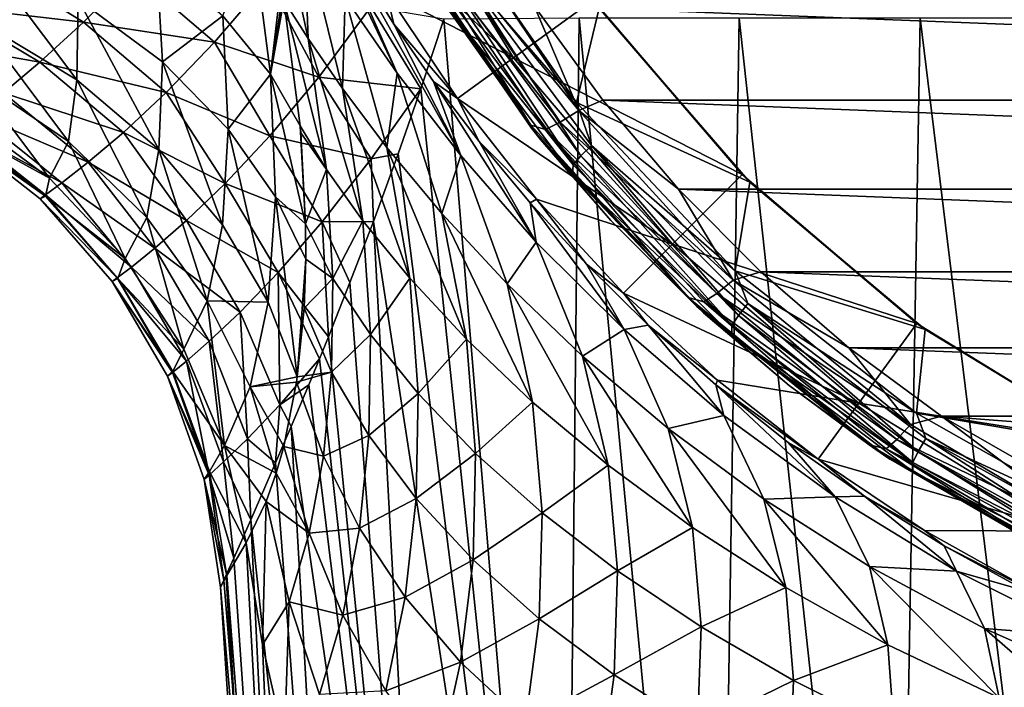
# Model space of a CAD drawing. Header units: metres. Extents: x -109 to 109, y -917 to 389.
# Tile 611 of 656: x -31 to -14, y -27 to -16. Entities that reach past the tile are written whole.
import ezdxf

# ---------------------------------------------------------------- set-up
doc = ezdxf.new("R2010")
doc.units = ezdxf.units.M
doc.layers.add('solid_24503124_XXX_01_SW0001', color=7, linetype='CONTINUOUS')

msp = doc.modelspace()

# ---------------------------------------------------------------- linework, layer by layer
at = {"layer": 'solid_24503124_XXX_01_SW0001'}
for points in [[(-24.51565, -16.583517, -28.296606), (-26.511242, -12.386939, -29.43807), (-25.698107, -13.897854, -30.77947)], [(-24.51565, -16.583517, -28.296606), (-25.439638, -15.241344, -26.888456), (-26.511242, -12.386939, -29.43807)], [(-25.822058, -13.156995, -37.5), (-24.725431, -12.598236, -55.5), (-22.450222, -16.311041, -55.5)], [(-21.034418, -15.28244, -55.5), (-22.450222, -16.311041, -55.5), (-24.725431, -12.598236, -55.5)], [(-26.098019, -15.969303, -21.237822), (-26.715477, -13.152122, -23.533699), (-26.168831, -14.079228, -25.302385)], [(-26.098019, -15.969303, -21.237822), (-26.526039, -15.291391, -19.44945), (-26.715477, -13.152122, -23.533699)], [(-25.822058, -13.156995, -37.5), (-22.450222, -16.311041, -55.5), (-24.710171, -15.142412, -37.5)], [(-20.926567, -15.429807, -62.342167), (-23.67712, -13.715511, -62.722218), (-21.326817, -17.10887, -61.969929)], [(-23.408564, -14.698761, -62.55582), (-21.326817, -17.10887, -61.969929), (-23.67712, -13.715511, -62.722218)], [(-24.710171, -15.142412, -37.5), (-24.576412, -15.715448, -32.03878), (-25.698107, -13.897854, -30.77947)], [(-23.385397, -18.050135, -29.533115), (-25.698107, -13.897854, -30.77947), (-24.576412, -15.715448, -32.03878)], [(-23.385397, -18.050135, -29.533115), (-24.51565, -16.583517, -28.296606), (-25.698107, -13.897854, -30.77947)], [(-23.927004, -14.021744, -115.471527), (-23.563305, -13.854044, -115.717056), (-21.287691, -17.249533, -115.043526)], [(-21.287691, -17.249533, -115.043526), (-23.563305, -13.854044, -115.717056), (-22.082058, -15.386351, -115.506432)], [(-26.764223, -16.604834, -16.039347), (-27.610413, -15.568256, -14.878285), (-27.079741, -14.167164, -18.316338)], [(-26.764223, -16.604834, -16.039347), (-27.079741, -14.167164, -18.316338), (-26.579124, -14.977773, -19.713877)], [(-25.489357, -16.854521, -22.896202), (-26.168831, -14.079228, -25.302385), (-25.439638, -15.241344, -26.888456)], [(-25.489357, -16.854521, -22.896202), (-26.098019, -15.969303, -21.237822), (-26.168831, -14.079228, -25.302385)], [(-24.378965, -14.273352, -63.507595), (-24.529837, -14.01248, -114.370514), (-22.126093, -17.564125, -113.717896)], [(-22.139503, -17.507229, -114.001816), (-22.126093, -17.564125, -113.717896), (-24.529837, -14.01248, -114.370514)], [(-22.139503, -17.507229, -114.001816), (-24.529837, -14.01248, -114.370514), (-24.457874, -14.059364, -114.703606)], [(-22.139503, -17.507229, -114.001816), (-24.457874, -14.059364, -114.703606), (-24.215525, -14.126971, -115.116051)], [(-24.215525, -14.126971, -115.116051), (-23.927004, -14.021744, -115.471527), (-21.617943, -17.455479, -114.780464)], [(-21.879929, -17.584225, -114.412399), (-24.215525, -14.126971, -115.116051), (-21.617943, -17.455479, -114.780464)], [(-22.139503, -17.507229, -114.001816), (-24.215525, -14.126971, -115.116051), (-21.879929, -17.584225, -114.412399)], [(-21.617943, -17.455479, -114.780464), (-23.927004, -14.021744, -115.471527), (-21.287691, -17.249533, -115.043526)], [(-30.205593, -16.702291, -8.562476), (-32.005615, -14.308125, -10.213583), (-30.186066, -15.270255, -10.835523)], [(-30.205593, -16.702291, -8.562476), (-31.969976, -15.641822, -8.078396), (-32.005615, -14.308125, -10.213583)], [(-21.965824, -17.764153, -62.755619), (-24.378965, -14.273352, -63.507595), (-22.126093, -17.564125, -113.717896)], [(-23.786934, -15.190911, -63.10051), (-24.378965, -14.273352, -63.507595), (-21.965824, -17.764153, -62.755619)], [(-31.746637, -14.652035, 8.153461), (-32.540344, -15.39438, 6.623256), (-30.089502, -15.67632, 8.20702)], [(-31.746637, -14.652035, 8.153461), (-30.089502, -15.67632, 8.20702), (-29.214207, -14.792407, 9.735224)], [(-28.686459, -16.384613, -11.602516), (-30.186066, -15.270255, -10.835523), (-28.790258, -14.527784, -13.823537)], [(-28.686459, -16.384613, -11.602516), (-28.790258, -14.527784, -13.823537), (-27.610413, -15.568256, -14.878285)], [(-29.214207, -14.792407, 9.735224), (-30.089502, -15.67632, 8.20702), (-27.759455, -16.034086, 10.109544)], [(-29.214207, -14.792407, 9.735224), (-27.759455, -16.034086, 10.109544), (-26.822363, -14.940331, 11.683588)], [(-23.616825, -14.856335, -62.669914), (-23.768528, -14.996261, -62.866451), (-21.388893, -18.21229, -62.153477)], [(-23.408564, -14.698761, -62.55582), (-23.616825, -14.856335, -62.669914), (-21.251947, -18.052423, -61.961361)], [(-21.251947, -18.052423, -61.961361), (-23.616825, -14.856335, -62.669914), (-21.388893, -18.21229, -62.153477)], [(-21.063944, -17.867477, -61.853336), (-21.326817, -17.10887, -61.969929), (-23.408564, -14.698761, -62.55582)], [(-21.063944, -17.867477, -61.853336), (-23.408564, -14.698761, -62.55582), (-21.251947, -18.052423, -61.961361)], [(-26.822363, -14.940331, 11.683588), (-27.759455, -16.034086, 10.109544), (-25.905596, -16.656158, 11.906229)], [(-26.822363, -14.940331, 11.683588), (-25.905596, -16.656158, 11.906229), (-24.980555, -15.403656, 13.494357)], [(-26.764223, -16.604834, -16.039347), (-26.579124, -14.977773, -19.713877), (-26.546082, -15.170976, -19.551756)], [(-21.388893, -18.21229, -62.153477), (-23.768528, -14.996261, -62.866451), (-23.786934, -15.190911, -63.10051)], [(-26.764223, -16.604834, -16.039347), (-26.546082, -15.170976, -19.551756), (-26.526039, -15.291391, -19.44945)], [(-24.710171, -15.142412, -37.5), (-22.450222, -16.311041, -55.5), (-23.445938, -17.03447, -37.5)], [(-24.710171, -15.142412, -37.5), (-23.445938, -17.03447, -37.5), (-24.576412, -15.715448, -32.03878)], [(-21.39748, -18.396524, -62.389843), (-23.786934, -15.190911, -63.10051), (-21.965824, -17.764153, -62.755619)], [(-21.388893, -18.21229, -62.153477), (-23.786934, -15.190911, -63.10051), (-21.39748, -18.396524, -62.389843)], [(-32.540344, -15.39438, 6.623256), (-33.204597, -15.976037, 5.027883), (-30.86412, -16.38858, 6.623227)], [(-32.540344, -15.39438, 6.623256), (-30.86412, -16.38858, 6.623227), (-30.089502, -15.67632, 8.20702)], [(-28.751038, -17.94125, -9.168553), (-30.205593, -16.702291, -8.562476), (-30.186066, -15.270255, -10.835523)], [(-28.751038, -17.94125, -9.168553), (-30.186066, -15.270255, -10.835523), (-28.686459, -16.384613, -11.602516)], [(-26.764223, -16.604834, -16.039347), (-26.526039, -15.291391, -19.44945), (-26.238697, -17.519785, -17.367033)], [(-25.773521, -18.296623, -18.995485), (-26.526039, -15.291391, -19.44945), (-26.098019, -15.969303, -21.237822)], [(-25.773521, -18.296623, -18.995485), (-26.238697, -17.519785, -17.367033), (-26.526039, -15.291391, -19.44945)], [(-24.697636, -17.906445, -24.415356), (-25.489357, -16.854521, -22.896202), (-25.439638, -15.241344, -26.888456)], [(-24.697636, -17.906445, -24.415356), (-25.439638, -15.241344, -26.888456), (-24.51565, -16.583517, -28.296606)], [(-21.034418, -15.28244, -55.5), (-18.384773, -18.384773, -55.5), (-22.450222, -16.311041, -55.5)], [(22.082972, -15.384989, -115.506699), (20.862391, -17.06275, -115.15921), (-22.082058, -15.386351, -115.506432)], [(20.862391, -17.06275, -115.15921), (-20.861567, -17.063793, -115.158989), (-22.082058, -15.386351, -115.506432)], [(-21.287691, -17.249533, -115.043526), (-22.082058, -15.386351, -115.506432), (-20.861567, -17.063793, -115.158989)], [(-20.926567, -15.429807, -62.342167), (-18.384773, -18.384773, -55.5), (-21.034418, -15.28244, -55.5)], [(-27.518694, -17.57851, -12.494742), (-28.686459, -16.384613, -11.602516), (-27.610413, -15.568256, -14.878285)], [(-27.518694, -17.57851, -12.494742), (-27.610413, -15.568256, -14.878285), (-26.764223, -16.604834, -16.039347)], [(-25.905596, -16.656158, 11.906229), (-24.09189, -16.862516, 14.478648), (-24.980555, -15.403656, 13.494357)], [(-24.980555, -15.403656, 13.494357), (-24.09189, -16.862516, 14.478648), (-23.684093, -15.627172, 15.239969)], [(-18.248682, -18.51988, -61.657116), (-20.926567, -15.429807, -62.342167), (-21.326817, -17.10887, -61.969929)], [(-18.248682, -18.51988, -61.657116), (-18.384773, -18.384773, -55.5), (-20.926567, -15.429807, -62.342167)], [(-30.355791, -17.801668, -6.131251), (-32.042698, -16.657122, -5.795812), (-31.969976, -15.641822, -8.078396)], [(-30.355791, -17.801668, -6.131251), (-31.969976, -15.641822, -8.078396), (-30.205593, -16.702291, -8.562476)], [(-30.089502, -15.67632, 8.20702), (-30.86412, -16.38858, 6.623227), (-28.621975, -16.929579, 8.478745)], [(-30.089502, -15.67632, 8.20702), (-28.621975, -16.929579, 8.478745), (-27.759455, -16.034086, 10.109544)], [(-23.445938, -17.03447, -37.5), (-23.869736, -16.733206, -32.633362), (-24.576412, -15.715448, -32.03878)], [(-23.385397, -18.050135, -29.533115), (-24.576412, -15.715448, -32.03878), (-23.869736, -16.733206, -32.633362)], [(-23.684093, -15.627172, 15.239969), (-24.09189, -16.862516, 14.478648), (-21.553474, -41.158623, 15.659515)], [(-21.282574, -15.608111, 18.447023), (-23.684093, -15.627172, 15.239969), (-21.553474, -41.158623, 15.659515)], [(-21.282574, -15.608111, 18.447023), (-21.553474, -41.158623, 15.659515), (-18.838427, -41.158623, 18.838427)], [(-18.441193, -15.608111, 21.287626), (-21.282574, -15.608111, 18.447023), (-18.838427, -41.158623, 18.838427)], [(-18.441193, -15.608111, 21.287626), (-18.838427, -41.158623, 18.838427), (-15.659515, -41.158623, 21.553474)], [(-15.224534, -15.608111, 23.695024), (-18.441193, -15.608111, 21.287626), (-15.659515, -41.158623, 21.553474)], [(-15.224534, -15.608111, 23.695024), (-15.659515, -41.158623, 21.553474), (-12.095015, -41.158623, 23.737803)], [(-11.698054, -15.608111, 25.62023), (-15.224534, -15.608111, 23.695024), (-12.095015, -41.158623, 23.737803)], [(-33.204597, -15.976037, 5.027883), (-31.507563, -16.93376, 4.998008), (-30.86412, -16.38858, 6.623227)], [(-27.759455, -16.034086, 10.109544), (-28.621975, -16.929579, 8.478745), (-26.777412, -17.698515, 10.25832)], [(-27.759455, -16.034086, 10.109544), (-26.777412, -17.698515, 10.25832), (-25.905596, -16.656158, 11.906229)], [(-25.124229, -19.210884, -20.549761), (-26.098019, -15.969303, -21.237822), (-25.489357, -16.854521, -22.896202)], [(-25.124229, -19.210884, -20.549761), (-25.773521, -18.296623, -18.995485), (-26.098019, -15.969303, -21.237822)], [(-30.86412, -16.38858, 6.623227), (-31.507563, -16.93376, 4.998008), (-29.37969, -17.63776, 6.80807)], [(-30.86412, -16.38858, 6.623227), (-29.37969, -17.63776, 6.80807), (-28.621975, -16.929579, 8.478745)], [(-27.619106, -19.282459, -9.889974), (-28.751038, -17.94125, -9.168553), (-28.686459, -16.384613, -11.602516)], [(-27.619106, -19.282459, -9.889974), (-28.686459, -16.384613, -11.602516), (-27.518694, -17.57851, -12.494742)], [(-23.445938, -17.03447, -37.5), (-22.450222, -16.311041, -55.5), (-19.622213, -19.622213, -55.5)], [(-18.384773, -18.384773, -55.5), (-19.622213, -19.622213, -55.5), (-22.450222, -16.311041, -55.5)], [(-26.676649, -18.783751, -13.494837), (-27.518694, -17.57851, -12.494742), (-26.764223, -16.604834, -16.039347)], [(-26.764223, -16.604834, -16.039347), (-26.238697, -17.519785, -17.367033), (-26.141897, -19.263325, -15.444032)], [(-26.676649, -18.783751, -13.494837), (-26.764223, -16.604834, -16.039347), (-26.141897, -19.263325, -15.444032)], [(-23.721968, -19.078728, -25.791679), (-24.697636, -17.906445, -24.415356), (-24.51565, -16.583517, -28.296606)], [(-23.721968, -19.078728, -25.791679), (-24.51565, -16.583517, -28.296606), (-23.385397, -18.050135, -29.533115)], [(-30.691971, -18.448021, -3.593177), (-32.301807, -17.264503, -3.423088), (-32.042698, -16.657122, -5.795812)], [(-30.691971, -18.448021, -3.593177), (-32.042698, -16.657122, -5.795812), (-30.355791, -17.801668, -6.131251)], [(-28.965464, -19.150593, -6.565407), (-30.355791, -17.801668, -6.131251), (-30.205593, -16.702291, -8.562476)], [(-28.965464, -19.150593, -6.565407), (-30.205593, -16.702291, -8.562476), (-28.751038, -17.94125, -9.168553)], [(-24.979343, -18.105543, 12.821309), (-25.905596, -16.656158, 11.906229), (-26.777412, -17.698515, 10.25832)], [(-24.979343, -18.105543, 12.821309), (-24.09189, -16.862516, 14.478648), (-25.905596, -16.656158, 11.906229)], [(-23.445938, -17.03447, -37.5), (-23.059734, -17.800785, -33.196022), (-23.869736, -16.733206, -32.633362)], [(-22.042402, -19.587244, -30.609919), (-23.869736, -16.733206, -32.633362), (-23.059734, -17.800785, -33.196022)], [(-22.042402, -19.587244, -30.609919), (-23.385397, -18.050135, -29.533115), (-23.869736, -16.733206, -32.633362)], [(-31.507563, -16.93376, 4.998008), (-31.991554, -17.317072, 3.345023), (-30.004702, -18.169106, 5.11372)], [(-31.507563, -16.93376, 4.998008), (-30.004702, -18.169106, 5.11372), (-29.37969, -17.63776, 6.80807)], [(-28.621975, -16.929579, 8.478745), (-29.37969, -17.63776, 6.80807), (-27.569624, -18.543789, 8.569443)], [(-28.621975, -16.929579, 8.478745), (-27.569624, -18.543789, 8.569443), (-26.777412, -17.698515, 10.25832)], [(-24.292976, -20.229425, -22.009888), (-25.489357, -16.854521, -22.896202), (-24.697636, -17.906445, -24.415356)], [(-24.292976, -20.229425, -22.009888), (-25.124229, -19.210884, -20.549761), (-25.489357, -16.854521, -22.896202)], [(-24.979343, -18.105543, 12.821309), (-24.496433, -18.019676, 13.672789), (-24.09189, -16.862516, 14.478648)], [(-24.09189, -16.862516, 14.478648), (-24.496433, -18.019676, 13.672789), (-21.553474, -41.158623, 15.659515)], [(-23.445938, -17.03447, -37.5), (-19.622213, -19.622213, -55.5), (-22.037151, -18.821507, -37.5)], [(-23.445938, -17.03447, -37.5), (-22.037151, -18.821507, -37.5), (-23.059734, -17.800785, -33.196022)], [(-18.248682, -18.51988, -61.657116), (-21.326817, -17.10887, -61.969929), (-18.507515, -20.099316, -61.306965)], [(-21.063944, -17.867477, -61.853336), (-18.507515, -20.099316, -61.306965), (-21.326817, -17.10887, -61.969929)], [(-21.287691, -17.249533, -115.043526), (-20.861567, -17.063793, -115.158989), (-19.515598, -18.644476, -114.797066)], [(20.862391, -17.06275, -115.15921), (19.516312, -18.643702, -114.797249), (-20.861567, -17.063793, -115.158989)], [(19.516312, -18.643702, -114.797249), (-19.515598, -18.644476, -114.797066), (-20.861567, -17.063793, -115.158989)], [(-32.317963, -17.563028, -1.715483), (-32.301807, -17.264503, -3.423088), (-30.691971, -18.448021, -3.593177)], [(-31.991554, -17.317072, 3.345023), (-32.292599, -17.543884, 1.676024), (-30.47183, -18.535425, 3.409386)], [(-31.991554, -17.317072, 3.345023), (-30.47183, -18.535425, 3.409386), (-30.004702, -18.169106, 5.11372)], [(-21.617943, -17.455479, -114.780464), (-21.287691, -17.249533, -115.043526), (-18.54619, -20.260372, -114.316795)], [(-18.54619, -20.260372, -114.316795), (-21.287691, -17.249533, -115.043526), (-19.515598, -18.644476, -114.797066)], [(-21.879929, -17.584225, -114.412399), (-21.617943, -17.455479, -114.780464), (-18.836218, -20.499374, -114.034935)], [(-18.836218, -20.499374, -114.034935), (-21.617943, -17.455479, -114.780464), (-18.54619, -20.260372, -114.316795)], [(-32.292599, -17.543884, 1.676024), (-32.394833, -17.618811, -0.000018), (-30.760942, -18.748611, 1.703913)], [(-30.762909, -18.772549, -1.804775), (-32.394833, -17.618811, -0.000018), (-32.317963, -17.563028, -1.715483)], [(-32.394833, -17.618811, -0.000018), (-30.858871, -18.818346, -0.000012), (-30.760942, -18.748611, 1.703913)], [(-30.762909, -18.772549, -1.804775), (-30.858871, -18.818346, -0.000012), (-32.394833, -17.618811, -0.000018)], [(-30.762909, -18.772549, -1.804775), (-32.317963, -17.563028, -1.715483), (-30.691971, -18.448021, -3.593177)], [(-32.292599, -17.543884, 1.676024), (-30.760942, -18.748611, 1.703913), (-30.47183, -18.535425, 3.409386)], [(-29.37969, -17.63776, 6.80807), (-30.004702, -18.169106, 5.11372), (-28.257347, -19.205158, 6.856294)], [(-29.37969, -17.63776, 6.80807), (-28.257347, -19.205158, 6.856294), (-27.569624, -18.543789, 8.569443)], [(-26.805746, -20.654181, -10.721323), (-27.619106, -19.282459, -9.889974), (-27.518694, -17.57851, -12.494742)], [(-26.805746, -20.654181, -10.721323), (-27.518694, -17.57851, -12.494742), (-26.676649, -18.783751, -13.494837)], [(-26.227465, -17.647848, -17.235399), (-26.238697, -17.519785, -17.367033), (-25.773521, -18.296623, -18.995485)], [(-26.141897, -19.263325, -15.444032), (-26.238697, -17.519785, -17.367033), (-26.227465, -17.647848, -17.235399)], [(-26.141897, -19.263325, -15.444032), (-26.227465, -17.647848, -17.235399), (-25.773521, -18.296623, -18.995485)], [(-19.345369, -20.569023, -113.242943), (-22.126093, -17.564125, -113.717896), (-22.139503, -17.507229, -114.001816)], [(-19.345369, -20.569023, -113.242943), (-22.139503, -17.507229, -114.001816), (-21.879929, -17.584225, -114.412399)], [(-21.965824, -17.764153, -62.755619), (-22.126093, -17.564125, -113.717896), (-20.720556, -19.202112, -113.36525)], [(-19.345369, -20.569023, -113.242943), (-20.720556, -19.202112, -113.36525), (-22.126093, -17.564125, -113.717896)], [(-19.066294, -20.648291, -113.653397), (-21.879929, -17.584225, -114.412399), (-18.836218, -20.499374, -114.034935)], [(-19.345369, -20.569023, -113.242943), (-21.879929, -17.584225, -114.412399), (-19.066294, -20.648291, -113.653397)], [(-29.349197, -19.876604, -3.839568), (-30.691971, -18.448021, -3.593177), (-30.355791, -17.801668, -6.131251)], [(-29.349197, -19.876604, -3.839568), (-30.355791, -17.801668, -6.131251), (-28.965464, -19.150593, -6.565407)], [(-25.84552, -19.223566, 11.034352), (-26.777412, -17.698515, 10.25832), (-27.569624, -18.543789, 8.569443)], [(-25.84552, -19.223566, 11.034352), (-24.979343, -18.105543, 12.821309), (-26.777412, -17.698515, 10.25832)], [(-22.037151, -18.821507, -37.5), (-22.151098, -18.891752, -33.712196), (-23.059734, -17.800785, -33.196022)], [(-22.042402, -19.587244, -30.609919), (-23.059734, -17.800785, -33.196022), (-22.151098, -18.891752, -33.712196)], [(-21.965824, -17.764153, -62.755619), (-20.720556, -19.202112, -113.36525), (-19.191669, -20.730227, -113.006088)], [(-19.069727, -20.842457, -62.092487), (-21.965824, -17.764153, -62.755619), (-19.191669, -20.730227, -113.006088)], [(-21.39748, -18.396524, -62.389843), (-21.965824, -17.764153, -62.755619), (-19.069727, -20.842457, -62.092487)], [(-27.88821, -20.627577, -7.104621), (-28.965464, -19.150593, -6.565407), (-28.751038, -17.94125, -9.168553)], [(-27.88821, -20.627577, -7.104621), (-28.751038, -17.94125, -9.168553), (-27.619106, -19.282459, -9.889974)], [(-24.979343, -18.105543, 12.821309), (-24.937584, -19.219707, 12.724286), (-24.496433, -18.019676, 13.672789)], [(-24.496433, -18.019676, 13.672789), (-24.937584, -19.219707, 12.724286), (-21.553474, -41.158623, 15.659515)], [(-23.285332, -21.314299, -23.364683), (-24.697636, -17.906445, -24.415356), (-23.721968, -19.078728, -25.791679)], [(-23.285332, -21.314299, -23.364683), (-24.292976, -20.229425, -22.009888), (-24.697636, -17.906445, -24.415356)], [(-21.063944, -17.867477, -61.853336), (-21.251947, -18.052423, -61.961361), (-18.447325, -20.889965, -61.332291)], [(-18.283585, -20.680475, -61.229706), (-18.507515, -20.099316, -61.306965), (-21.063944, -17.867477, -61.853336)], [(-18.283585, -20.680475, -61.229706), (-21.063944, -17.867477, -61.853336), (-18.447325, -20.889965, -61.332291)], [(-30.004702, -18.169106, 5.11372), (-30.47183, -18.535425, 3.409386), (-28.818689, -19.695658, 5.134241)], [(-30.004702, -18.169106, 5.11372), (-28.818689, -19.695658, 5.134241), (-28.257347, -19.205158, 6.856294)], [(-25.84552, -19.223566, 11.034352), (-24.937584, -19.219707, 12.724286), (-24.979343, -18.105543, 12.821309)], [(-22.562191, -20.326311, -27.024466), (-23.721968, -19.078728, -25.791679), (-23.385397, -18.050135, -29.533115)], [(-22.562191, -20.326311, -27.024466), (-23.385397, -18.050135, -29.533115), (-22.042402, -19.587244, -30.609919)], [(-21.251947, -18.052423, -61.961361), (-21.388893, -18.21229, -62.153477), (-18.566595, -21.067709, -61.520447)], [(-18.447325, -20.889965, -61.332291), (-21.251947, -18.052423, -61.961361), (-18.566595, -21.067709, -61.520447)], [(-25.65572, -20.231693, -16.868376), (-26.141897, -19.263325, -15.444032), (-25.773521, -18.296623, -18.995485)], [(-25.65572, -20.231693, -16.868376), (-25.773521, -18.296623, -18.995485), (-25.124229, -19.210884, -20.549761)], [(-18.566595, -21.067709, -61.520447), (-21.388893, -18.21229, -62.153477), (-21.39748, -18.396524, -62.389843)], [(-30.762909, -18.772549, -1.804775), (-30.691971, -18.448021, -3.593177), (-29.349197, -19.876604, -3.839568)], [(-30.47183, -18.535425, 3.409386), (-30.760942, -18.748611, 1.703913), (-29.23448, -20.030077, 3.415093)], [(-30.47183, -18.535425, 3.409386), (-29.23448, -20.030077, 3.415093), (-28.818689, -19.695658, 5.134241)], [(-26.628901, -20.126534, 9.207184), (-27.569624, -18.543789, 8.569443), (-28.257347, -19.205158, 6.856294)], [(-26.628901, -20.126534, 9.207184), (-25.84552, -19.223566, 11.034352), (-27.569624, -18.543789, 8.569443)], [(-18.568369, -21.241766, -61.759068), (-21.39748, -18.396524, -62.389843), (-19.069727, -20.842457, -62.092487)], [(-18.566595, -21.067709, -61.520447), (-21.39748, -18.396524, -62.389843), (-18.568369, -21.241766, -61.759068)], [(-18.384773, -18.384773, -55.5), (-15.28244, -21.034418, -55.5), (-19.622213, -19.622213, -55.5)], [(-15.134712, -21.14098, -61.076031), (-18.248682, -18.51988, -61.657116), (-18.507515, -20.099316, -61.306965)], [(-18.248682, -18.51988, -61.657116), (-15.28244, -21.034418, -55.5), (-18.384773, -18.384773, -55.5)], [(-15.134712, -21.14098, -61.076031), (-15.28244, -21.034418, -55.5), (-18.248682, -18.51988, -61.657116)], [(19.516312, -18.643702, -114.797249), (18.055506, -20.114431, -114.430031), (-19.515598, -18.644476, -114.797066)], [(18.055506, -20.114431, -114.430031), (-18.05492, -20.114975, -114.429886), (-19.515598, -18.644476, -114.797066)], [(-18.54619, -20.260372, -114.316795), (-19.515598, -18.644476, -114.797066), (-18.05492, -20.114975, -114.429886)], [(-30.760942, -18.748611, 1.703913), (-30.858871, -18.818346, -0.000012), (-29.490072, -20.222969, 1.704238)], [(-29.478209, -20.234667, -1.932143), (-30.858871, -18.818346, -0.000012), (-30.762909, -18.772549, -1.804775)], [(-30.858871, -18.818346, -0.000012), (-29.576345, -20.285736, -0.000004), (-29.490072, -20.222969, 1.704238)], [(-29.478209, -20.234667, -1.932143), (-29.576345, -20.285736, -0.000004), (-30.858871, -18.818346, -0.000012)], [(-29.478209, -20.234667, -1.932143), (-30.762909, -18.772549, -1.804775), (-29.349197, -19.876604, -3.839568)], [(-30.760942, -18.748611, 1.703913), (-29.490072, -20.222969, 1.704238), (-29.23448, -20.030077, 3.415093)], [(-26.805746, -20.654181, -10.721323), (-26.676649, -18.783751, -13.494837), (-26.290365, -21.980782, -11.702652)], [(-26.676649, -18.783751, -13.494837), (-26.141897, -19.263325, -15.444032), (-26.139917, -19.889811, -14.674857)], [(-26.676649, -18.783751, -13.494837), (-26.139917, -19.889811, -14.674857), (-26.290365, -21.980782, -11.702652)], [(-22.037151, -18.821507, -37.5), (-21.15333, -19.979265, -34.172161), (-22.151098, -18.891752, -33.712196)], [(-20.483213, -21.1422, -31.540819), (-22.151098, -18.891752, -33.712196), (-21.15333, -19.979265, -34.172161)], [(-20.483213, -21.1422, -31.540819), (-22.042402, -19.587244, -30.609919), (-22.151098, -18.891752, -33.712196)], [(-22.037151, -18.821507, -37.5), (-19.622213, -19.622213, -55.5), (-20.4925, -20.4925, -37.5)], [(-22.037151, -18.821507, -37.5), (-20.4925, -20.4925, -37.5), (-21.15333, -19.979265, -34.172161)], [(-28.303015, -21.490459, -4.184933), (-29.349197, -19.876604, -3.839568), (-28.965464, -19.150593, -6.565407)], [(-28.303015, -21.490459, -4.184933), (-28.965464, -19.150593, -6.565407), (-27.88821, -20.627577, -7.104621)], [(-27.305674, -20.829809, 7.358297), (-28.257347, -19.205158, 6.856294), (-28.818689, -19.695658, 5.134241)], [(-27.305674, -20.829809, 7.358297), (-26.628901, -20.126534, 9.207184), (-28.257347, -19.205158, 6.856294)], [(-26.628901, -20.126534, 9.207184), (-25.737808, -21.269972, 10.753252), (-25.84552, -19.223566, 11.034352)], [(-25.84552, -19.223566, 11.034352), (-25.35351, -20.303524, 11.7472), (-24.937584, -19.219707, 12.724286)], [(-25.84552, -19.223566, 11.034352), (-25.737808, -21.269972, 10.753252), (-25.35351, -20.303524, 11.7472)], [(-24.987577, -21.231403, -18.326212), (-25.65572, -20.231693, -16.868376), (-25.124229, -19.210884, -20.549761)], [(-24.937584, -19.219707, 12.724286), (-25.35351, -20.303524, 11.7472), (-23.737803, -41.158623, 12.095015)], [(-24.987577, -21.231403, -18.326212), (-25.124229, -19.210884, -20.549761), (-24.292976, -20.229425, -22.009888)], [(-24.937584, -19.219707, 12.724286), (-23.737803, -41.158623, 12.095015), (-21.553474, -41.158623, 15.659515)], [(-22.107641, -22.43022, -24.606663), (-23.721968, -19.078728, -25.791679), (-22.562191, -20.326311, -27.024466)], [(-22.107641, -22.43022, -24.606663), (-23.285332, -21.314299, -23.364683), (-23.721968, -19.078728, -25.791679)], [(-19.345369, -20.569023, -113.242943), (-19.191669, -20.730227, -113.006088), (-20.720556, -19.202112, -113.36525)], [(-27.88821, -20.627577, -7.104621), (-27.619106, -19.282459, -9.889974), (-26.805746, -20.654181, -10.721323)], [(-26.139917, -19.889811, -14.674857), (-26.141897, -19.263325, -15.444032), (-25.65572, -20.231693, -16.868376)], [(-21.220215, -21.610752, -28.122589), (-22.562191, -20.326311, -27.024466), (-22.042402, -19.587244, -30.609919)], [(-21.220215, -21.610752, -28.122589), (-22.042402, -19.587244, -30.609919), (-20.483213, -21.1422, -31.540819)], [(-27.855513, -21.348745, 5.504494), (-28.818689, -19.695658, 5.134241), (-29.23448, -20.030077, 3.415093)], [(-27.855513, -21.348745, 5.504494), (-27.305674, -20.829809, 7.358297), (-28.818689, -19.695658, 5.134241)], [(-20.4925, -20.4925, -37.5), (-19.622213, -19.622213, -55.5), (-16.311041, -22.450222, -55.5)], [(-15.28244, -21.034418, -55.5), (-16.311041, -22.450222, -55.5), (-19.622213, -19.622213, -55.5)], [(-29.478209, -20.234667, -1.932143), (-29.349197, -19.876604, -3.839568), (-28.303015, -21.490459, -4.184933)], [(-26.290365, -21.980782, -11.702652), (-26.139917, -19.889811, -14.674857), (-26.170399, -20.761971, -13.521002)], [(-26.170399, -20.761971, -13.521002), (-26.139917, -19.889811, -14.674857), (-25.65572, -20.231693, -16.868376)], [(-28.261036, -21.700731, 3.658268), (-29.23448, -20.030077, 3.415093), (-29.490072, -20.222969, 1.704238)], [(-28.261036, -21.700731, 3.658268), (-27.855513, -21.348745, 5.504494), (-29.23448, -20.030077, 3.415093)], [(-20.4925, -20.4925, -37.5), (-20.054428, -21.061697, -34.595066), (-21.15333, -19.979265, -34.172161)], [(-20.483213, -21.1422, -31.540819), (-21.15333, -19.979265, -34.172161), (-20.054428, -21.061697, -34.595066)], [(-18.54619, -20.260372, -114.316795), (-18.05492, -20.114975, -114.429886), (-16.492136, -21.463579, -114.066948)], [(-15.134712, -21.14098, -61.076031), (-18.507515, -20.099316, -61.306965), (-15.28842, -22.62521, -60.746986)], [(-18.283585, -20.680475, -61.229706), (-15.28842, -22.62521, -60.746986), (-18.507515, -20.099316, -61.306965)], [(18.055506, -20.114431, -114.430031), (16.492596, -21.463211, -114.067055), (-18.05492, -20.114975, -114.429886)], [(16.492596, -21.463211, -114.067055), (-16.492136, -21.463579, -114.066948), (-18.05492, -20.114975, -114.429886)], [(-28.509468, -21.902845, 1.82456), (-29.490072, -20.222969, 1.704238), (-29.576345, -20.285736, -0.000004)], [(-28.498566, -21.886856, -2.108975), (-29.576345, -20.285736, -0.000004), (-29.478209, -20.234667, -1.932143)], [(-28.593184, -21.968428, 0.000003), (-28.509468, -21.902845, 1.82456), (-29.576345, -20.285736, -0.000004)], [(-28.498566, -21.886856, -2.108975), (-28.593184, -21.968428, 0.000003), (-29.576345, -20.285736, -0.000004)], [(-28.509468, -21.902845, 1.82456), (-28.261036, -21.700731, 3.658268), (-29.490072, -20.222969, 1.704238)], [(-28.498566, -21.886856, -2.108975), (-29.478209, -20.234667, -1.932143), (-28.303015, -21.490459, -4.184933)], [(-26.602554, -22.475817, 8.248119), (-26.628901, -20.126534, 9.207184), (-27.305674, -20.829809, 7.358297)], [(-26.628901, -20.126534, 9.207184), (-25.897507, -21.661921, 10.308397), (-25.737808, -21.269972, 10.753252)], [(-26.602554, -22.475817, 8.248119), (-25.897507, -21.661921, 10.308397), (-26.628901, -20.126534, 9.207184)], [(-25.682589, -21.896381, -14.823073), (-26.170399, -20.761971, -13.521002), (-25.65572, -20.231693, -16.868376)], [(-25.682589, -21.896381, -14.823073), (-25.65572, -20.231693, -16.868376), (-24.987577, -21.231403, -18.326212)], [(-24.139994, -22.278202, -19.738285), (-24.987577, -21.231403, -18.326212), (-24.292976, -20.229425, -22.009888)], [(-24.139994, -22.278202, -19.738285), (-24.292976, -20.229425, -22.009888), (-23.285332, -21.314299, -23.364683)], [(-18.836218, -20.499374, -114.034935), (-18.54619, -20.260372, -114.316795), (-15.392118, -22.828001, -113.598198)], [(-15.392118, -22.828001, -113.598198), (-18.54619, -20.260372, -114.316795), (-16.492136, -21.463579, -114.066948)], [(-25.35351, -20.303524, 11.7472), (-25.737808, -21.269972, 10.753252), (-23.737803, -41.158623, 12.095015)], [(-20.766516, -23.551491, -25.740278), (-22.562191, -20.326311, -27.024466), (-21.220215, -21.610752, -28.122589)], [(-20.766516, -23.551491, -25.740278), (-22.107641, -22.43022, -24.606663), (-22.562191, -20.326311, -27.024466)], [(-27.584969, -23.201897, -4.646835), (-28.303015, -21.490459, -4.184933), (-27.88821, -20.627577, -7.104621)], [(-27.125563, -22.159859, -7.755415), (-27.88821, -20.627577, -7.104621), (-26.805746, -20.654181, -10.721323)], [(-27.584969, -23.201897, -4.646835), (-27.88821, -20.627577, -7.104621), (-27.125563, -22.159859, -7.755415)], [(-20.4925, -20.4925, -37.5), (-16.311041, -22.450222, -55.5), (-18.821507, -22.037151, -37.5)], [(-20.4925, -20.4925, -37.5), (-18.821507, -22.037151, -37.5), (-20.054428, -21.061697, -34.595066)], [(-16.127857, -23.187746, -112.489662), (-19.191669, -20.730227, -113.006088), (-19.345369, -20.569023, -113.242943)], [(-16.127857, -23.187746, -112.489662), (-19.345369, -20.569023, -113.242943), (-19.066294, -20.648291, -113.653397)], [(-19.066294, -20.648291, -113.653397), (-18.836218, -20.499374, -114.034935), (-15.635358, -23.0949, -113.297729)], [(-15.635358, -23.0949, -113.297729), (-18.836218, -20.499374, -114.034935), (-15.392118, -22.828001, -113.598198)], [(-27.125563, -22.159859, -7.755415), (-26.805746, -20.654181, -10.721323), (-26.290365, -21.980782, -11.702652)], [(-26.290365, -21.980782, -11.702652), (-26.170399, -20.761971, -13.521002), (-25.682589, -21.896381, -14.823073)], [(-19.069727, -20.842457, -62.092487), (-19.191669, -20.730227, -113.006088), (-17.551605, -22.136026, -112.649895)], [(-16.127857, -23.187746, -112.489662), (-17.551605, -22.136026, -112.649895), (-19.191669, -20.730227, -113.006088)], [(-15.828319, -23.260786, -112.902847), (-19.066294, -20.648291, -113.653397), (-15.635358, -23.0949, -113.297729)], [(-16.127857, -23.187746, -112.489662), (-19.066294, -20.648291, -113.653397), (-15.828319, -23.260786, -112.902847)], [(-18.283585, -20.680475, -61.229706), (-18.447325, -20.889965, -61.332291), (-15.25573, -23.307293, -60.796383)], [(-15.119878, -23.076687, -60.698479), (-15.28842, -22.62521, -60.746986), (-18.283585, -20.680475, -61.229706)], [(-15.119878, -23.076687, -60.698479), (-18.283585, -20.680475, -61.229706), (-15.25573, -23.307293, -60.796383)], [(-27.176208, -23.081999, 6.173306), (-27.305674, -20.829809, 7.358297), (-27.855513, -21.348745, 5.504494)], [(-27.176208, -23.081999, 6.173306), (-26.602554, -22.475817, 8.248119), (-27.305674, -20.829809, 7.358297)], [(-19.069727, -20.842457, -62.092487), (-17.551605, -22.136026, -112.649895), (-15.813867, -23.409061, -112.305466)], [(-15.761385, -23.444429, -61.531975), (-19.069727, -20.842457, -62.092487), (-15.813867, -23.409061, -112.305466)], [(-18.568369, -21.241766, -61.759068), (-19.069727, -20.842457, -62.092487), (-15.761385, -23.444429, -61.531975)], [(-18.447325, -20.889965, -61.332291), (-18.566595, -21.067709, -61.520447), (-15.354687, -23.500418, -60.981129)], [(-15.25573, -23.307293, -60.796383), (-18.447325, -20.889965, -61.332291), (-15.354687, -23.500418, -60.981129)], [(-19.698328, -22.896441, -29.098139), (-21.220215, -21.610752, -28.122589), (-20.483213, -21.1422, -31.540819)], [(-18.71146, -22.665915, -32.341465), (-20.483213, -21.1422, -31.540819), (-20.054428, -21.061697, -34.595066)], [(-19.698328, -22.896441, -29.098139), (-20.483213, -21.1422, -31.540819), (-18.71146, -22.665915, -32.341465)], [(-18.821507, -22.037151, -37.5), (-18.854452, -22.124891, -34.97625), (-20.054428, -21.061697, -34.595066)], [(-18.71146, -22.665915, -32.341465), (-20.054428, -21.061697, -34.595066), (-18.854452, -22.124891, -34.97625)], [(-15.354687, -23.500418, -60.981129), (-18.566595, -21.067709, -61.520447), (-18.568369, -21.241766, -61.759068)], [(-15.28244, -21.034418, -55.5), (-11.803802, -23.16614, -55.5), (-16.311041, -22.450222, -55.5)], [(-11.665691, -23.23601, -60.611576), (-15.134712, -21.14098, -61.076031), (-15.28842, -22.62521, -60.746986)], [(-15.134712, -21.14098, -61.076031), (-11.803802, -23.16614, -55.5), (-15.28244, -21.034418, -55.5)], [(-11.665691, -23.23601, -60.611576), (-11.803802, -23.16614, -55.5), (-15.134712, -21.14098, -61.076031)], [(-25.737808, -21.269972, 10.753252), (-25.897507, -21.661921, 10.308397), (-23.737803, -41.158623, 12.095015)], [(-25.017017, -23.022076, -16.198784), (-25.682589, -21.896381, -14.823073), (-24.987577, -21.231403, -18.326212)], [(-25.017017, -23.022076, -16.198784), (-24.987577, -21.231403, -18.326212), (-24.139994, -22.278202, -19.738285)], [(-23.120539, -23.342403, -21.086121), (-24.139994, -22.278202, -19.738285), (-23.285332, -21.314299, -23.364683)], [(-23.120539, -23.342403, -21.086121), (-23.285332, -21.314299, -23.364683), (-22.107641, -22.43022, -24.606663)], [(-15.352397, -23.665152, -61.221817), (-18.568369, -21.241766, -61.759068), (-15.761385, -23.444429, -61.531975)], [(-15.354687, -23.500418, -60.981129), (-18.568369, -21.241766, -61.759068), (-15.352397, -23.665152, -61.221817)], [(-28.498566, -21.886856, -2.108975), (-28.303015, -21.490459, -4.184933), (-27.584969, -23.201897, -4.646835)], [(-27.598839, -23.493372, 4.103932), (-27.855513, -21.348745, 5.504494), (-28.261036, -21.700731, 3.658268)], [(-27.598839, -23.493372, 4.103932), (-27.176208, -23.081999, 6.173306), (-27.855513, -21.348745, 5.504494)], [(16.492596, -21.463211, -114.067055), (14.841198, -22.68059, -113.717606), (-16.492136, -21.463579, -114.066948)], [(14.841198, -22.68059, -113.717606), (-14.840823, -22.680847, -113.717529), (-16.492136, -21.463579, -114.066948)], [(-15.392118, -22.828001, -113.598198), (-16.492136, -21.463579, -114.066948), (-14.840823, -22.680847, -113.717529)], [(-26.602554, -22.475817, 8.248119), (-26.087009, -22.121628, 9.751017), (-25.897507, -21.661921, 10.308397)], [(-25.897507, -21.661921, 10.308397), (-26.087009, -22.121628, 9.751017), (-23.737803, -41.158623, 12.095015)], [(-19.267311, -24.655968, -26.773996), (-21.220215, -21.610752, -28.122589), (-19.698328, -22.896441, -29.098139)], [(-19.267311, -24.655968, -26.773996), (-20.766516, -23.551491, -25.740278), (-21.220215, -21.610752, -28.122589)], [(-27.857477, -23.729565, 2.047116), (-28.261036, -21.700731, 3.658268), (-28.509468, -21.902845, 1.82456)], [(-27.857477, -23.729565, 2.047116), (-27.598839, -23.493372, 4.103932), (-28.261036, -21.700731, 3.658268)], [(-27.848757, -23.665251, -2.346364), (-28.593184, -21.968428, 0.000003), (-28.498566, -21.886856, -2.108975)], [(-27.857477, -23.729565, 2.047116), (-28.509468, -21.902845, 1.82456), (-28.593184, -21.968428, 0.000003)], [(-27.944569, -23.80621, 0.000009), (-27.857477, -23.729565, 2.047116), (-28.593184, -21.968428, 0.000003)], [(-27.848757, -23.665251, -2.346364), (-27.944569, -23.80621, 0.000009), (-28.593184, -21.968428, 0.000003)], [(-27.848757, -23.665251, -2.346364), (-28.498566, -21.886856, -2.108975), (-27.584969, -23.201897, -4.646835)], [(-27.125563, -22.159859, -7.755415), (-26.290365, -21.980782, -11.702652), (-26.303871, -22.074442, -11.550828)], [(-26.303871, -22.074442, -11.550828), (-26.290365, -21.980782, -11.702652), (-25.682589, -21.896381, -14.823073)], [(-25.826525, -23.392324, -12.771805), (-26.303871, -22.074442, -11.550828), (-25.682589, -21.896381, -14.823073)], [(-25.826525, -23.392324, -12.771805), (-25.682589, -21.896381, -14.823073), (-25.017017, -23.022076, -16.198784)], [(-18.821507, -22.037151, -37.5), (-17.03447, -23.445938, -37.5), (-18.854452, -22.124891, -34.97625)], [(-18.821507, -22.037151, -37.5), (-16.311041, -22.450222, -55.5), (-17.03447, -23.445938, -37.5)], [(-27.584969, -23.201897, -4.646835), (-27.125563, -22.159859, -7.755415), (-26.66466, -23.692862, -8.525227)], [(-27.125563, -22.159859, -7.755415), (-26.303871, -22.074442, -11.550828), (-26.530334, -23.218941, -9.506402)], [(-27.125563, -22.159859, -7.755415), (-26.530334, -23.218941, -9.506402), (-26.66466, -23.692862, -8.525227)], [(-26.602554, -22.475817, 8.248119), (-26.399084, -22.865591, 8.747808), (-26.087009, -22.121628, 9.751017)], [(-25.826525, -23.392324, -12.771805), (-26.530334, -23.218941, -9.506402), (-26.303871, -22.074442, -11.550828)], [(-26.087009, -22.121628, 9.751017), (-26.399084, -22.865591, 8.747808), (-23.737803, -41.158623, 12.095015)], [(-17.03447, -23.445938, -37.5), (-17.566242, -23.146284, -35.310173), (-18.854452, -22.124891, -34.97625)], [(-16.735321, -24.111069, -33.026691), (-18.854452, -22.124891, -34.97625), (-17.566242, -23.146284, -35.310173)], [(-16.735321, -24.111069, -33.026691), (-18.71146, -22.665915, -32.341465), (-18.854452, -22.124891, -34.97625)], [(-16.127857, -23.187746, -112.489662), (-15.813867, -23.409061, -112.305466), (-17.551605, -22.136026, -112.649895)], [(-24.175985, -24.141735, -17.58119), (-25.017017, -23.022076, -16.198784), (-24.139994, -22.278202, -19.738285)], [(-24.175985, -24.141735, -17.58119), (-24.139994, -22.278202, -19.738285), (-23.120539, -23.342403, -21.086121)], [(-27.176208, -23.081999, 6.173306), (-26.674236, -23.509125, 7.746577), (-26.602554, -22.475817, 8.248119)], [(-26.602554, -22.475817, 8.248119), (-26.674236, -23.509125, 7.746577), (-26.399084, -22.865591, 8.747808)], [(-21.937733, -24.397758, -22.355171), (-23.120539, -23.342403, -21.086121), (-22.107641, -22.43022, -24.606663)], [(-21.937733, -24.397758, -22.355171), (-22.107641, -22.43022, -24.606663), (-20.766516, -23.551491, -25.740278)], [(-17.03447, -23.445938, -37.5), (-16.311041, -22.450222, -55.5), (-12.598236, -24.725431, -55.5)], [(-11.803802, -23.16614, -55.5), (-12.598236, -24.725431, -55.5), (-16.311041, -22.450222, -55.5)], [(-17.99828, -24.152502, -29.966436), (-19.698328, -22.896441, -29.098139), (-18.71146, -22.665915, -32.341465)], [(-17.99828, -24.152502, -29.966436), (-18.71146, -22.665915, -32.341465), (-16.735321, -24.111069, -33.026691)], [(-11.884714, -24.898594, -112.950584), (-15.392118, -22.828001, -113.598198), (-14.840823, -22.680847, -113.717529)], [(-11.665691, -23.23601, -60.611576), (-15.28842, -22.62521, -60.746986), (-11.745067, -24.63722, -60.300934)], [(-15.119878, -23.076687, -60.698479), (-11.745067, -24.63722, -60.300934), (-15.28842, -22.62521, -60.746986)], [(14.841198, -22.68059, -113.717606), (11.331839, -24.69421, -113.093338), (-14.840823, -22.680847, -113.717529)], [(11.331839, -24.69421, -113.093338), (-11.331481, -24.694382, -113.093285), (-14.840823, -22.680847, -113.717529)], [(-11.884714, -24.898594, -112.950584), (-14.840823, -22.680847, -113.717529), (-11.331481, -24.694382, -113.093285)], [(-26.399084, -22.865591, 8.747808), (-26.674236, -23.509125, 7.746577), (-25.337629, -41.158623, 8.232695)], [(-26.399084, -22.865591, 8.747808), (-25.337629, -41.158623, 8.232695), (-23.737803, -41.158623, 12.095015)], [(-17.610147, -25.726131, -27.72043), (-19.698328, -22.896441, -29.098139), (-17.99828, -24.152502, -29.966436)], [(-17.610147, -25.726131, -27.72043), (-19.267311, -24.655968, -26.773996), (-19.698328, -22.896441, -29.098139)], [(-15.635358, -23.0949, -113.297729), (-15.392118, -22.828001, -113.598198), (-11.884714, -24.898594, -112.950584)], [(-27.598839, -23.493372, 4.103932), (-27.115707, -24.519476, 5.762949), (-27.176208, -23.081999, 6.173306)], [(-27.176208, -23.081999, 6.173306), (-27.115707, -24.519476, 5.762949), (-26.674236, -23.509125, 7.746577)], [(-25.183975, -24.671749, -14.089174), (-25.826525, -23.392324, -12.771805), (-25.017017, -23.022076, -16.198784)], [(-25.183975, -24.671749, -14.089174), (-25.017017, -23.022076, -16.198784), (-24.175985, -24.141735, -17.58119)], [(-15.119878, -23.076687, -60.698479), (-15.25573, -23.307293, -60.796383), (-11.739779, -25.249792, -60.365742)], [(-11.634934, -25.00206, -60.271637), (-11.745067, -24.63722, -60.300934), (-15.119878, -23.076687, -60.698479)], [(-11.634934, -25.00206, -60.271637), (-15.119878, -23.076687, -60.698479), (-11.739779, -25.249792, -60.365742)], [(-27.848757, -23.665251, -2.346364), (-27.584969, -23.201897, -4.646835), (-27.198652, -24.929686, -5.239299)], [(-27.584969, -23.201897, -4.646835), (-26.843121, -24.197493, -7.349305), (-27.198652, -24.929686, -5.239299)], [(-27.584969, -23.201897, -4.646835), (-26.66466, -23.692862, -8.525227), (-26.843121, -24.197493, -7.349305)], [(-26.66466, -23.692862, -8.525227), (-26.530334, -23.218941, -9.506402), (-26.07996, -24.761595, -10.64703)], [(-25.826525, -23.392324, -12.771805), (-26.07996, -24.761595, -10.64703), (-26.530334, -23.218941, -9.506402)], [(-17.03447, -23.445938, -37.5), (-16.212566, -24.101805, -35.595547), (-17.566242, -23.146284, -35.310173)], [(-16.735321, -24.111069, -33.026691), (-17.566242, -23.146284, -35.310173), (-16.212566, -24.101805, -35.595547)], [(-12.544779, -25.31076, -111.806381), (-15.813867, -23.409061, -112.305466), (-16.127857, -23.187746, -112.489662)], [(-12.544779, -25.31076, -111.806381), (-16.127857, -23.187746, -112.489662), (-15.828319, -23.260786, -112.902847)], [(-15.828319, -23.260786, -112.902847), (-15.635358, -23.0949, -113.297729), (-12.074744, -25.188131, -112.633186)], [(-12.225493, -25.367815, -112.226158), (-15.828319, -23.260786, -112.902847), (-12.074744, -25.188131, -112.633186)], [(-12.544779, -25.31076, -111.806381), (-15.828319, -23.260786, -112.902847), (-12.225493, -25.367815, -112.226158)], [(-12.074744, -25.188131, -112.633186), (-15.635358, -23.0949, -113.297729), (-11.884714, -24.898594, -112.950584)], [(-25.183975, -24.671749, -14.089174), (-26.07996, -24.761595, -10.64703), (-25.826525, -23.392324, -12.771805)], [(-23.164999, -25.233934, -18.944525), (-24.175985, -24.141735, -17.58119), (-23.120539, -23.342403, -21.086121)], [(-23.164999, -25.233934, -18.944525), (-23.120539, -23.342403, -21.086121), (-21.937733, -24.397758, -22.355171)], [(-15.761385, -23.444429, -61.531975), (-15.813867, -23.409061, -112.305466), (-12.103299, -25.525921, -111.686264)], [(-12.544779, -25.31076, -111.806381), (-12.103299, -25.525921, -111.686264), (-15.813867, -23.409061, -112.305466)], [(-15.25573, -23.307293, -60.796383), (-15.354687, -23.500418, -60.981129), (-11.81615, -25.455393, -60.547718)], [(-11.739779, -25.249792, -60.365742), (-15.25573, -23.307293, -60.796383), (-11.81615, -25.455393, -60.547718)], [(-27.857477, -23.729565, 2.047116), (-27.419786, -25.200686, 3.812729), (-27.598839, -23.493372, 4.103932)], [(-27.598839, -23.493372, 4.103932), (-27.419786, -25.200686, 3.812729), (-27.115707, -24.519476, 5.762949)], [(-26.674236, -23.509125, 7.746577), (-27.115707, -24.519476, 5.762949), (-25.337629, -41.158623, 8.232695)], [(-20.599644, -25.428841, -23.543613), (-21.937733, -24.397758, -22.355171), (-20.766516, -23.551491, -25.740278)], [(-20.599644, -25.428841, -23.543613), (-20.766516, -23.551491, -25.740278), (-19.267311, -24.655968, -26.773996)], [(-17.03447, -23.445938, -37.5), (-12.598236, -24.725431, -55.5), (-15.142412, -24.710171, -37.5)], [(-17.03447, -23.445938, -37.5), (-15.142412, -24.710171, -37.5), (-16.212566, -24.101805, -35.595547)], [(-12.117917, -25.518986, -61.085087), (-15.761385, -23.444429, -61.531975), (-12.103299, -25.525921, -111.686264)], [(-15.352397, -23.665152, -61.221817), (-15.761385, -23.444429, -61.531975), (-12.117917, -25.518986, -61.085087)], [(-11.81615, -25.455393, -60.547718), (-15.354687, -23.500418, -60.981129), (-15.352397, -23.665152, -61.221817)], [(-27.848757, -23.665251, -2.346364), (-27.539587, -25.511114, -2.643929), (-27.944569, -23.80621, 0.000009)], [(-27.944569, -23.80621, 0.000009), (-27.597015, -25.593164, 1.889102), (-27.857477, -23.729565, 2.047116)], [(-27.857477, -23.729565, 2.047116), (-27.597015, -25.593164, 1.889102), (-27.419786, -25.200686, 3.812729)], [(-27.848757, -23.665251, -2.346364), (-27.198652, -24.929686, -5.239299), (-27.539587, -25.511114, -2.643929)], [(-26.843121, -24.197493, -7.349305), (-26.66466, -23.692862, -8.525227), (-26.07996, -24.761595, -10.64703)], [(-11.812174, -25.612219, -60.790161), (-15.352397, -23.665152, -61.221817), (-12.117917, -25.518986, -61.085087)], [(-11.81615, -25.455393, -60.547718), (-15.352397, -23.665152, -61.221817), (-11.812174, -25.612219, -60.790161)], [(-27.944569, -23.80621, 0.000009), (-27.539587, -25.511114, -2.643929), (-27.65447, -25.719612, 0)], [(-27.944569, -23.80621, 0.000009), (-27.65447, -25.719612, 0), (-27.597015, -25.593164, 1.889102)], [(-24.371071, -25.894848, -15.470084), (-25.183975, -24.671749, -14.089174), (-24.175985, -24.141735, -17.58119)], [(-24.371071, -25.894848, -15.470084), (-24.175985, -24.141735, -17.58119), (-23.164999, -25.233934, -18.944525)], [(-16.122925, -25.348734, -30.741444), (-17.99828, -24.152502, -29.966436), (-16.735321, -24.111069, -33.026691)], [(-14.57407, -25.433859, -33.606251), (-16.735321, -24.111069, -33.026691), (-16.212566, -24.101805, -35.595547)], [(-16.122925, -25.348734, -30.741444), (-16.735321, -24.111069, -33.026691), (-14.57407, -25.433859, -33.606251)], [(-15.142412, -24.710171, -37.5), (-14.797561, -24.985353, -35.846306), (-16.212566, -24.101805, -35.595547)], [(-14.57407, -25.433859, -33.606251), (-16.212566, -24.101805, -35.595547), (-14.797561, -24.985353, -35.846306)], [(-26.843121, -24.197493, -7.349305), (-26.909927, -26.745806, -6.114826), (-27.198652, -24.929686, -5.239299)], [(-26.433947, -25.978254, -8.455403), (-26.909927, -26.745806, -6.114826), (-26.843121, -24.197493, -7.349305)], [(-26.433947, -25.978254, -8.455403), (-26.843121, -24.197493, -7.349305), (-26.07996, -24.761595, -10.64703)], [(-15.794201, -26.744053, -28.590544), (-17.99828, -24.152502, -29.966436), (-16.122925, -25.348734, -30.741444)], [(-15.794201, -26.744053, -28.590544), (-17.610147, -25.726131, -27.72043), (-17.99828, -24.152502, -29.966436)], [(-21.990765, -26.280857, -20.266621), (-23.164999, -25.233934, -18.944525), (-21.937733, -24.397758, -22.355171)], [(-21.990765, -26.280857, -20.266621), (-21.937733, -24.397758, -22.355171), (-20.599644, -25.428841, -23.543613)], [(-27.115707, -24.519476, 5.762949), (-27.419786, -25.200686, 3.812729), (-26.313557, -41.158623, 4.167658)], [(-27.115707, -24.519476, 5.762949), (-26.313557, -41.158623, 4.167658), (-25.337629, -41.158623, 8.232695)], [(-19.112415, -26.423834, -24.653938), (-20.599644, -25.428841, -23.543613), (-19.267311, -24.655968, -26.773996)], [(-19.112415, -26.423834, -24.653938), (-19.267311, -24.655968, -26.773996), (-17.610147, -25.726131, -27.72043)], [(-26.433947, -25.978254, -8.455403), (-26.07996, -24.761595, -10.64703), (-25.479822, -26.214891, -11.93723)], [(-25.183975, -24.671749, -14.089174), (-25.479822, -26.214891, -11.93723), (-26.07996, -24.761595, -10.64703)], [(-24.371071, -25.894848, -15.470084), (-25.479822, -26.214891, -11.93723), (-25.183975, -24.671749, -14.089174)], [(-15.142412, -24.710171, -37.5), (-12.598236, -24.725431, -55.5), (-13.156995, -25.822058, -37.5)], [(-15.142412, -24.710171, -37.5), (-13.156995, -25.822058, -37.5), (-14.797561, -24.985353, -35.846306)], [(-27.539587, -25.511114, -2.643929), (-27.198652, -24.929686, -5.239299), (-26.313557, -41.158623, -4.167658)], [(-27.198652, -24.929686, -5.239299), (-26.909927, -26.745806, -6.114826), (-26.313557, -41.158623, -4.167658)], [(-13.156995, -25.822058, -37.5), (-13.315944, -25.797091, -36.059032), (-14.797561, -24.985353, -35.846306)], [(-14.57407, -25.433859, -33.606251), (-14.797561, -24.985353, -35.846306), (-13.315944, -25.797091, -36.059032)], [(-27.419786, -25.200686, 3.812729), (-27.597015, -25.593164, 1.889102), (-26.313557, -41.158623, 4.167658)], [(-23.387594, -27.048492, -16.881281), (-24.371071, -25.894848, -15.470084), (-23.164999, -25.233934, -18.944525)], [(-23.387594, -27.048492, -16.881281), (-23.164999, -25.233934, -18.944525), (-21.990765, -26.280857, -20.266621)], [(-14.080112, -26.452869, -31.428473), (-16.122925, -25.348734, -30.741444), (-14.57407, -25.433859, -33.606251)], [(-13.820118, -27.685574, -29.3846), (-16.122925, -25.348734, -30.741444), (-14.080112, -26.452869, -31.428473)], [(-13.820118, -27.685574, -29.3846), (-15.794201, -26.744053, -28.590544), (-16.122925, -25.348734, -30.741444)], [(-27.65447, -25.719612, 0), (-27.539587, -25.511114, -2.643929), (-27.553513, -25.535954, -2.479104)], [(-27.65447, -25.719612, 0), (-27.553513, -25.535954, -2.479104), (-26.64156, -41.158623)], [(-27.553513, -25.535954, -2.479104), (-27.539587, -25.511114, -2.643929), (-26.64156, -41.158623)], [(-27.539587, -25.511114, -2.643929), (-26.313557, -41.158623, -4.167658), (-26.64156, -41.158623)], [(-20.659903, -27.275246, -21.537277), (-21.990765, -26.280857, -20.266621), (-20.599644, -25.428841, -23.543613)], [(-20.659903, -27.275246, -21.537277), (-20.599644, -25.428841, -23.543613), (-19.112415, -26.423834, -24.653938)], [(-12.253666, -26.593529, -34.08725), (-14.57407, -25.433859, -33.606251), (-13.315944, -25.797091, -36.059032)], [(-14.080112, -26.452869, -31.428473), (-14.57407, -25.433859, -33.606251), (-12.253666, -26.593529, -34.08725)], [(-27.597015, -25.593164, 1.889102), (-27.65447, -25.719612, 0), (-26.313557, -41.158623, 4.167658)], [(-27.65447, -25.719612, 0), (-26.64156, -41.158623), (-26.313557, -41.158623, 4.167658)], [(-17.474939, -27.374546, -25.693195), (-19.112415, -26.423834, -24.653938), (-17.610147, -25.726131, -27.72043)], [(-17.474939, -27.374546, -25.693195), (-17.610147, -25.726131, -27.72043), (-15.794201, -26.744053, -28.590544)], [(-26.433947, -25.978254, -8.455403), (-26.51737, -28.455042, -7.269097), (-26.909927, -26.745806, -6.114826)], [(-25.895468, -27.622866, -9.750119), (-26.51737, -28.455042, -7.269097), (-26.433947, -25.978254, -8.455403)], [(-25.895468, -27.622866, -9.750119), (-26.433947, -25.978254, -8.455403), (-25.479822, -26.214891, -11.93723)], [(-24.371071, -25.894848, -15.470084), (-24.71487, -27.563156, -13.352139), (-25.479822, -26.214891, -11.93723)], [(-23.387594, -27.048492, -16.881281), (-24.71487, -27.563156, -13.352139), (-24.371071, -25.894848, -15.470084)], [(-25.895468, -27.622866, -9.750119), (-25.479822, -26.214891, -11.93723), (-24.71487, -27.563156, -13.352139)], [(-22.234842, -28.122776, -18.292234), (-23.387594, -27.048492, -16.881281), (-21.990765, -26.280857, -20.266621)], [(-22.234842, -28.122776, -18.292234), (-21.990765, -26.280857, -20.266621), (-20.659903, -27.275246, -21.537277)], [(-19.177317, -28.213024, -22.750418), (-20.659903, -27.275246, -21.537277), (-19.112415, -26.423834, -24.653938)], [(-19.177317, -28.213024, -22.750418), (-19.112415, -26.423834, -24.653938), (-17.474939, -27.374546, -25.693195)], [(-11.883056, -27.432446, -32.028412), (-14.080112, -26.452869, -31.428473), (-12.253666, -26.593529, -34.08725)], [(-11.693255, -28.524193, -30.097492), (-14.080112, -26.452869, -31.428473), (-11.883056, -27.432446, -32.028412)], [(-11.693255, -28.524193, -30.097492), (-13.820118, -27.685574, -29.3846), (-14.080112, -26.452869, -31.428473)], [(-26.909927, -26.745806, -6.114826), (-26.51737, -28.455042, -7.269097), (-26.313557, -41.158623, -4.167658)], [(-15.684351, -28.271452, -26.666759), (-17.474939, -27.374546, -25.693195), (-15.794201, -26.744053, -28.590544)], [(-15.684351, -28.271452, -26.666759), (-15.794201, -26.744053, -28.590544), (-13.820118, -27.685574, -29.3846)], [(-23.387594, -27.048492, -16.881281), (-23.775944, -28.801538, -14.850704), (-24.71487, -27.563156, -13.352139)], [(-22.234842, -28.122776, -18.292234), (-23.775944, -28.801538, -14.850704), (-23.387594, -27.048492, -16.881281)], [(-20.91539, -29.116859, -19.682154), (-22.234842, -28.122776, -18.292234), (-20.659903, -27.275246, -21.537277)], [(-20.91539, -29.116859, -19.682154), (-20.659903, -27.275246, -21.537277), (-19.177317, -28.213024, -22.750418)], [(-17.541153, -29.092279, -23.904463), (-19.177317, -28.213024, -22.750418), (-17.474939, -27.374546, -25.693195)], [(-17.541153, -29.092279, -23.904463), (-17.474939, -27.374546, -25.693195), (-15.684351, -28.271452, -26.666759)]]:
    msp.add_3dface(points, dxfattribs=at)

doc.saveas('drawing.dxf')
